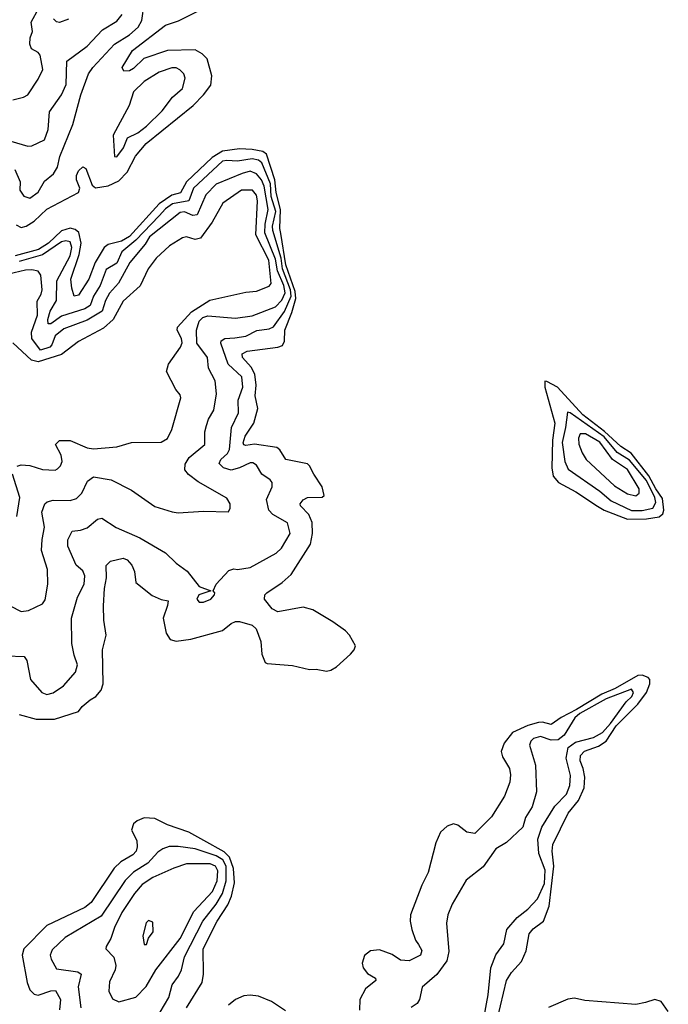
# Model space of a CAD drawing. Extents: x 1246230 to 1426786, y 660032 to 763141.
# Tile 482 of 566: x 1414067 to 1417128, y 698632 to 703280. Entities that reach past the tile are written whole.
import ezdxf

# ---------------------------------------------------------------- set-up
doc = ezdxf.new("R2010")
doc.units = 0

msp = doc.modelspace()

# ---------------------------------------------------------------- linework, layer by layer
at = {"layer": '0CON10XD'}
for points in [[(1414043.8, 702573.8), (1414069.2, 702515), (1414068.5, 702475), (1414086.8, 702446.8), (1414115, 702438.6), (1414155, 702466.5), (1414185, 702517.8), (1414227.1, 702552.9), (1414246, 702585), (1414256.6, 702635), (1414318.2, 702785), (1414355.6, 702925), (1414392.2, 703025), (1414412, 703055), (1414514.7, 703165), (1414585, 703209.4), (1414626.6, 703245), (1414643.3, 703276.7), (1414654.4, 703355.6)], [(1414035, 702902.5), (1414085.5, 702914.5), (1414105, 702925.7), (1414155, 702999.2), (1414177.3, 703045), (1414163.6, 703113.6), (1414155, 703125.7), (1414123.4, 703143.4), (1414114.4, 703165), (1414116.7, 703195), (1414127.4, 703225), (1414120.7, 703269.3), (1414158.4, 703335)], [(1414051.3, 702311.3), (1414075, 702298.7), (1414097.3, 702305), (1414135, 702329.8), (1414195, 702385.4), (1414345, 702464.7), (1414351.2, 702485), (1414335.8, 702525), (1414334.7, 702545), (1414345, 702566.5), (1414365, 702585.6), (1414378.7, 702578.7), (1414408.9, 702498.9), (1414425, 702486.2), (1414485, 702496.1), (1414535, 702519.8), (1414575, 702561), (1414613.4, 702636.6), (1414664.5, 702695.5), (1414885.5, 702875), (1414934.9, 702925.1), (1414968.8, 702971.2), (1414974.4, 703015), (1414952, 703095), (1414929.2, 703119.2), (1414895, 703137.5), (1414765, 703135.2), (1414653.5, 703096.5), (1414605, 703050), (1414585, 703039.4), (1414558, 703038), (1414550.8, 703055), (1414599.2, 703135), (1414755.8, 703254.2), (1414816.5, 703275), (1414948.5, 703341.5)], [(1414025, 702706.8), (1414105, 702683.6), (1414125, 702685.5), (1414185, 702713.6), (1414201.4, 702761.5), (1414208.7, 702845), (1414265, 702926.5), (1414287.1, 702975), (1414290.3, 703085), (1414385.4, 703155), (1414457.9, 703232.1), (1414525, 703273.8), (1414550.4, 703305)], [(1414297.1, 703283), (1414255, 703266.8), (1414240.8, 703270.8), (1414227.1, 703285)], [(1414525, 702633.8), (1414557.3, 702675), (1414576.7, 702723.3), (1414625, 702745.8), (1414665, 702777.5), (1414739.4, 702850.6), (1414788.5, 702915), (1414835.4, 702955), (1414848.2, 703005), (1414841.8, 703025), (1414823.3, 703043.3), (1414805, 703053.1), (1414785, 703053.8), (1414725, 703032.7), (1414655, 702989.2), (1414605, 702940), (1414583.8, 702875), (1414508.4, 702735), (1414514.1, 702634.1), (1414525, 702633.8)], [(1415300.4, 702270.4), (1415295.3, 702295), (1415298.6, 702385), (1415278.3, 702465), (1415270.7, 702525), (1415232.8, 702645), (1415215, 702657.6), (1415165, 702667.9), (1415105, 702670.6), (1415025, 702659.5), (1414975, 702629.5), (1414855.1, 702514.9), (1414826.6, 702463.4), (1414785, 702451.4), (1414725, 702410.6), (1414585, 702256.9), (1414547.2, 702235), (1414485, 702218.9), (1414466.5, 702205), (1414423.1, 702135), (1414393.8, 702055), (1414345, 701980.6), (1414324.6, 701975), (1414313.1, 702013.1), (1414308.8, 702055), (1414348.7, 702171.3), (1414356.7, 702225), (1414345.8, 702275.8), (1414329.7, 702289.8), (1414305, 702296.4), (1414265, 702284), (1414203.9, 702225), (1414155.7, 702195), (1414045.5, 702165.5)], [(1414005, 700276.9), (1414088.6, 700275), (1414101.2, 700255), (1414118.5, 700165), (1414172.2, 700105), (1414195, 700095.4), (1414225, 700102.2), (1414273.6, 700135), (1414330.4, 700199.6), (1414339.7, 700235), (1414325, 700280), (1414312.9, 700335), (1414312.3, 700455), (1414339.6, 700555), (1414371.2, 700615), (1414375.4, 700655), (1414365, 700678.6), (1414334.6, 700705), (1414294.1, 700795), (1414294.7, 700825), (1414315, 700865.6), (1414355, 700870.5), (1414385, 700882.1), (1414435, 700923.1), (1414455, 700926.9), (1414523, 700883), (1414635, 700834.4), (1414755, 700764.2), (1414805, 700715.6), (1414857.2, 700677.2), (1414914.4, 700604.4), (1414970, 700585), (1414913.3, 700565), (1414902.5, 700545), (1414915, 700530.8), (1414935, 700530.6), (1414968.8, 700545), (1414986.2, 700565), (1414987.5, 700575), (1414980, 700585), (1414993.8, 700615), (1415055, 700680), (1415077.5, 700687.5), (1415095, 700684.4), (1415155, 700694.6), (1415278.1, 700761.9), (1415302.5, 700785), (1415343.9, 700855), (1415331.1, 700905), (1415262.7, 700945), (1415242.9, 700965), (1415232.7, 701015), (1415258.9, 701075), (1415258.1, 701095), (1415248.8, 701108.8), (1415210.8, 701135), (1415185, 701177.5), (1415168.2, 701188.2), (1415155, 701188.5), (1415105, 701164.3), (1415065, 701154.2), (1415029.1, 701165), (1415009.2, 701185), (1415016.2, 701205), (1415047.4, 701232.6), (1415058.2, 701251.8), (1415066.6, 701355), (1415100, 701425), (1415099.1, 701485), (1415120.9, 701545), (1415115.6, 701595), (1415051.9, 701655), (1415016, 701754), (1415018.9, 701765), (1415035, 701774.7), (1415081.9, 701778.1), (1415133.8, 701786.1), (1415186.1, 701813.9), (1415245, 701821.5), (1415265, 701830.9), (1415317.5, 701902.5), (1415348.2, 701975), (1415345.5, 702005), (1415307.4, 702105), (1415301.2, 702155), (1415261.8, 702285), (1415260.4, 702305), (1415276.4, 702375), (1415254.8, 702445), (1415250.3, 702505), (1415209.9, 702605), (1415195, 702617.8), (1415165, 702623.9), (1415095, 702612), (1415045, 702616.2), (1415025, 702612), (1414887.7, 702485), (1414865, 702425.6), (1414788.1, 702411.9), (1414755, 702388.3), (1414725.2, 702355), (1414615, 702239.6), (1414549, 702185), (1414525, 702130.9), (1414475, 702100.5), (1414447.7, 702025), (1414415.2, 701975), (1414399.2, 701930.8), (1414375, 701915.4), (1414265, 701880.1), (1414215, 701845.3), (1414202.1, 701845), (1414200.8, 701865), (1414210.7, 701905), (1414240.4, 701955), (1414241.9, 702048.1), (1414305.1, 702165), (1414314.1, 702205), (1414305, 702231.1), (1414285, 702237.2), (1414265, 702231.3), (1414175, 702169.9), (1414065, 702138.7)], [(1414022.9, 700512.9), (1414075, 700487.3), (1414109.3, 700490.7), (1414175, 700522.5), (1414188, 700542), (1414200.9, 700615), (1414198.2, 700685), (1414169.6, 700775), (1414174.1, 700825.9), (1414184.1, 700885), (1414171.9, 700955), (1414185.3, 700995), (1414196.5, 701005), (1414225, 701012.1), (1414305, 701010.7), (1414335, 701020), (1414360.4, 701045), (1414387.3, 701102.7), (1414415, 701122.8), (1414498.4, 701108.4), (1414595, 701059.1), (1414705, 700982.2), (1414786.6, 700956.6), (1414815, 700952.1), (1414935, 700960), (1415052.3, 700957.7), (1415060.8, 700975), (1415061.1, 700995), (1415045, 701021.2), (1414908.8, 701098.8), (1414863.2, 701133.2), (1414847.1, 701155), (1414848, 701182), (1414866.9, 701213.1), (1414940.8, 701275), (1414941.5, 701335), (1414948.2, 701365), (1414957.8, 701395), (1414983.1, 701436.9), (1414996.1, 701515), (1414990.4, 701575), (1414957.7, 701635), (1414953.8, 701685), (1414904, 701754), (1414901.1, 701815), (1414915, 701856.5), (1414931.5, 701875), (1414955, 701882.1), (1415085, 701871.6), (1415165, 701883), (1415275, 701924.8), (1415305, 701957), (1415319.5, 701990.5), (1415314, 702025), (1415284, 702095), (1415275, 702149.6), (1415224.7, 702275), (1415225.8, 702315), (1415239.5, 702385), (1415221.5, 702495), (1415207.7, 702525), (1415185, 702552.1), (1415155, 702564.8), (1415117.5, 702555), (1414995, 702504.4), (1414945, 702453.2), (1414905, 702359.1), (1414885, 702356.5), (1414845, 702372.7), (1414825, 702369.5), (1414680, 702255), (1414659.6, 702220.4), (1414586.8, 702135), (1414533.1, 702036.9), (1414491.2, 701988.8), (1414472.7, 701955), (1414456.2, 701903.8), (1414385, 701862.5), (1414275, 701821.1), (1414235, 701788.8), (1414219.6, 701745), (1414209.4, 701735), (1414165, 701720), (1414124.6, 701775), (1414122.7, 701805), (1414150.7, 701885), (1414149.1, 701950.9), (1414169.3, 701985), (1414172.9, 702005), (1414167.8, 702075), (1414155, 702093.8), (1414125, 702099.8), (1414095, 702097.3), (1414015, 702078.5)], [(1414055, 701173.3), (1414075, 701178.8), (1414115.3, 701175.3), (1414175, 701157.3), (1414234.5, 701154.5), (1414245, 701159.5), (1414260.5, 701175), (1414267.7, 701195), (1414263.3, 701225), (1414236.7, 701275), (1414255, 701294.6), (1414305, 701293.5), (1414385, 701258.8), (1414415, 701254.7), (1414525, 701264), (1414595, 701284), (1414735, 701286), (1414765, 701302.9), (1414785.4, 701345.4), (1414827.2, 701495), (1414825, 701509.2), (1414804.6, 701535), (1414759.7, 701619.7), (1414768.8, 701655), (1414826, 701734), (1414834.6, 701755), (1414831.3, 701775), (1414810.7, 701815), (1414811.6, 701828.4), (1414877.9, 701902.1), (1414965, 701955.7), (1415135, 701994.6), (1415185, 701999.6), (1415245, 702022.7), (1415254.7, 702035.3), (1415242.6, 702145), (1415181.1, 702265), (1415189.7, 702425), (1415185, 702452.2), (1415166.7, 702475), (1415114.5, 702475), (1415026, 702414), (1414975.8, 702324.2), (1414921, 702249), (1414895, 702242.7), (1414855, 702255.3), (1414835, 702250), (1414775, 702212.5), (1414710.9, 702155), (1414674, 702105), (1414635.2, 702024.8), (1414555, 701951.7), (1414508.9, 701865), (1414463.2, 701825), (1414345, 701761.9), (1414265, 701699.4), (1414155, 701665.1), (1414122.6, 701672.6), (1414035, 701754.4)], [(1414065, 700000.9), (1414145, 699978.4), (1414231.2, 699978.8), (1414345, 700014.7), (1414362.2, 700037.8), (1414399.6, 700070.4), (1414427.1, 700085), (1414451.8, 700115), (1414461.5, 700145), (1414458.4, 700305), (1414474.8, 700375), (1414464.3, 700445), (1414463.5, 700513.5), (1414467.9, 700595), (1414477.7, 700645), (1414475.8, 700704.2), (1414495.2, 700724.8), (1414555, 700737.9), (1414575, 700731), (1414597.1, 700705), (1414609.2, 700675), (1414615, 700623.8), (1414692.4, 700562.4), (1414735, 700543.8), (1414767.5, 700537.5), (1414765.4, 700515), (1414744.1, 700455), (1414759.1, 700385), (1414777.8, 700355), (1414805, 700346.5), (1414875, 700355.3), (1415025, 700397.5), (1415065, 700429.6), (1415085, 700439.6), (1415105, 700440), (1415165, 700421.5), (1415183.5, 700405), (1415205.3, 700345), (1415209.6, 700285), (1415225, 700246.7), (1415235, 700241.2), (1415355, 700231.2), (1415435, 700212.5), (1415465.9, 700214.1), (1415514.7, 700204.7), (1415535, 700209.1), (1415562.9, 700225), (1415628.2, 700285), (1415645.7, 700305), (1415651.4, 700325), (1415623.3, 700375), (1415604.7, 700395), (1415545, 700438.6), (1415450.8, 700495), (1415405, 700506.7), (1415285, 700485.8), (1415258.9, 700498.9), (1415222.1, 700545), (1415223.5, 700565), (1415233.1, 700575), (1415306.4, 700623.6), (1415347.9, 700662.1), (1415439.5, 700805), (1415449.5, 700855), (1415446.9, 700906.9), (1415432.5, 700945), (1415392.7, 700985), (1415390.4, 700995), (1415405, 701013.3), (1415425, 701024.7), (1415494, 701026), (1415504.6, 701035), (1415494.2, 701075), (1415455, 701135.7), (1415435.2, 701175), (1415425, 701183.1), (1415324, 701204), (1415295, 701250), (1415281.3, 701261.3), (1415175, 701276.5), (1415135, 701270.8), (1415125, 701273.6), (1415122.5, 701282.5), (1415131.9, 701315), (1415172.3, 701375), (1415191, 701445), (1415179.1, 701505), (1415182.9, 701555), (1415177.1, 701607.1), (1415160.4, 701640.4), (1415119.1, 701685), (1415117.3, 701702.7), (1415141.2, 701715), (1415285.7, 701734.3), (1415307.8, 701742.2), (1415316.6, 701763.4), (1415318.7, 701815), (1415352.3, 701897.7), (1415370, 701965), (1415367.6, 701997.6), (1415323.7, 702123.7), (1415300.4, 702270.4)], [(1416935, 700922.5), (1417025, 700924.9), (1417085, 700933.9), (1417102.1, 700947.8), (1417107.7, 700965), (1417100.3, 701020.3), (1417069, 701065), (1417036.9, 701126.9), (1416953.4, 701233.4), (1416905, 701265.3), (1416827, 701337), (1416724.9, 701415), (1416605.4, 701545.4), (1416555, 701573.1), (1416545, 701574), (1416545.5, 701545), (1416592.7, 701375), (1416581, 701295), (1416577.9, 701165), (1416585.4, 701125.4), (1416610.7, 701095), (1416692.2, 701052.2), (1416794.4, 700984.4), (1416825, 700964.9), (1416935, 700922.5)], [(1417005, 700964), (1417054.6, 700975), (1417068.8, 701001.2), (1417064.9, 701025), (1417025, 701105.3), (1416945, 701200.7), (1416887.4, 701237.4), (1416825, 701310.5), (1416665, 701425.2), (1416652.1, 701427.9), (1416643.8, 701355), (1416627, 701285), (1416640.2, 701195), (1416655, 701158), (1416805, 701055.2), (1416858.7, 701008.7), (1416955, 700964.1), (1417005, 700964)], [(1416975, 701033.4), (1416990.4, 701045), (1416991.1, 701065), (1416935, 701156.3), (1416864.2, 701204.2), (1416805, 701285.7), (1416737.9, 701325), (1416712.7, 701325), (1416704.8, 701305.2), (1416706.6, 701276.6), (1416721.2, 701235), (1416740, 701205), (1416875, 701080.3), (1416935, 701042.1), (1416975, 701033.4)], [(1414054.5, 700935.5), (1414068, 701025), (1414033.3, 701135)], [(1416308.8, 698505), (1416365, 698744.4), (1416387.7, 698782.3), (1416436.2, 698833.8), (1416457.1, 698885), (1416471.4, 698965), (1416490.6, 698989.4), (1416539.6, 699025), (1416565.3, 699095), (1416587.3, 699285), (1416579.9, 699355), (1416582.9, 699387.1), (1416655.4, 699535), (1416704.9, 699595), (1416731.4, 699655), (1416734.7, 699705), (1416727.2, 699745), (1416711.8, 699781.8), (1416713.3, 699806.7), (1416733.2, 699826.8), (1416799.4, 699850.6), (1416834.9, 699875.1), (1416882.6, 699947.4), (1416985, 700049.5), (1417025.9, 700104.1), (1417041.3, 700145), (1417040.5, 700165), (1417033.3, 700175), (1417005, 700186.8), (1416985, 700183.8), (1416877.1, 700122.9), (1416813.9, 700096), (1416694.4, 700024.4), (1416623, 699987), (1416575, 699952.5), (1416535, 699963.8), (1416515, 699961.9), (1416465, 699948.4), (1416393.5, 699915), (1416353.8, 699865), (1416339.8, 699825), (1416345, 699800.5), (1416379.3, 699745), (1416383.8, 699715), (1416379.7, 699680.3), (1416355.2, 699614.8), (1416293.2, 699516.8), (1416215, 699439.3), (1416177.1, 699445), (1416135, 699478), (1416115, 699484.6), (1416085, 699473.6), (1416053.1, 699445), (1416031.3, 699395), (1415995.7, 699254.3), (1415964.6, 699195), (1415912.3, 699055), (1415910, 699025), (1415917.5, 698985), (1415935.2, 698935.2), (1415950, 698915), (1415965, 698886.7), (1415958.2, 698865), (1415905, 698838.1), (1415865, 698840.5), (1415825, 698867), (1415765, 698889.5), (1415722.5, 698885), (1415695, 698862.9), (1415683.2, 698826.8), (1415687.8, 698805), (1415708.5, 698778.5), (1415746.2, 698755), (1415748, 698745), (1415698.8, 698705), (1415672.5, 698655), (1415671.5, 698605)], [(1416237.7, 698455), (1416277.8, 698677.8), (1416290.5, 698805), (1416314, 698866), (1416351.9, 698918.1), (1416366.1, 698985), (1416415, 699042.3), (1416465, 699081.5), (1416510.3, 699129.8), (1416543.3, 699203.3), (1416547, 699265), (1416517.6, 699345), (1416512.3, 699412.3), (1416531.2, 699468.8), (1416592.6, 699567.4), (1416647.7, 699625), (1416663.8, 699665), (1416666.9, 699713.1), (1416646.1, 699793.9), (1416656, 699845), (1416689.6, 699870.4), (1416775, 699892.5), (1416817, 699915), (1416855, 699957.2), (1416929.6, 700060.3), (1416955.6, 700085), (1416964.7, 700105), (1416955, 700120.4), (1416835, 700075.1), (1416710.6, 700005), (1416686.9, 699985), (1416636.5, 699903.5), (1416608.7, 699881.3), (1416575, 699879.8), (1416525, 699895.8), (1416492.4, 699887.5), (1416478.8, 699875), (1416472.9, 699855), (1416501.5, 699761.5), (1416506.7, 699635), (1416486.2, 699565), (1416455, 699514), (1416441.2, 699468.8), (1416365, 699395.7), (1416315, 699366.7), (1416255, 699280.6), (1416175, 699218), (1416108.5, 699105), (1416088.5, 699055), (1416082.2, 699015), (1416091.9, 698881.9), (1416082.9, 698837.1), (1416036.5, 698773.5), (1415966.8, 698713.2), (1415953.8, 698655), (1415943.8, 698636.2), (1415915, 698617.8)], [(1414855.3, 698615), (1414928.4, 698735), (1414934.6, 698774.6), (1414933.7, 698895), (1414999.8, 699025), (1415048.8, 699101.2), (1415067.4, 699142.6), (1415081.3, 699205), (1415076.3, 699273.6), (1415057.6, 699327.6), (1415031.8, 699351.8), (1414936.7, 699405), (1414865, 699444.5), (1414765, 699479.8), (1414705, 699510), (1414655, 699512.6), (1414621.1, 699498.9), (1414604.6, 699485), (1414595.4, 699455), (1414620, 699405), (1414622, 699375), (1414616.4, 699355), (1414601.8, 699338.2), (1414545.3, 699305), (1414512.5, 699275), (1414405, 699113.4), (1414375, 699089.3), (1414195, 699004.8), (1414086.4, 698895), (1414078.5, 698865), (1414102, 698735), (1414115, 698701.2), (1414135, 698679.8), (1414155, 698675.2), (1414215, 698696.1), (1414236.8, 698696.8), (1414259.6, 698655), (1414255, 698606.7)], [(1414709.5, 698560.5), (1414771.6, 698665), (1414787.2, 698725), (1414817.5, 698765), (1414831.4, 698795), (1414845, 698856.5), (1414931.7, 699025), (1414994.8, 699105), (1415025.1, 699154.9), (1415041.8, 699215), (1415042.4, 699285), (1415025.9, 699315), (1414995, 699333.6), (1414895, 699366.5), (1414815, 699377.5), (1414772.9, 699377.1), (1414743.2, 699366.8), (1414719.9, 699350.1), (1414671.7, 699298.3), (1414605, 699256.5), (1414565, 699216.9), (1414451.9, 699048.1), (1414281.8, 698948.2), (1414220.2, 698889.8), (1414210.7, 698865), (1414215.3, 698845), (1414240.4, 698800.4), (1414342, 698785), (1414357.3, 698775), (1414343, 698715), (1414356.1, 698615)], [(1414535, 698644.7), (1414615, 698665.5), (1414664.2, 698715.8), (1414709.2, 698795), (1414825, 698942.4), (1414888.8, 699071.2), (1414977.2, 699165), (1414998.8, 699215), (1415002.2, 699262.2), (1414991.4, 699285), (1414966, 699295.9), (1414854.5, 699295.5), (1414795, 699275.8), (1414695, 699230.4), (1414645, 699198.3), (1414608.4, 699155), (1414548.8, 699065), (1414514.3, 698995), (1414497.4, 698942.6), (1414475.8, 698905), (1414473.3, 698895), (1414511.1, 698855), (1414521.1, 698815), (1414518.4, 698795), (1414490.9, 698739.1), (1414487.8, 698695), (1414505, 698658.8), (1414535, 698644.7)], [(1414665, 698914.2), (1414675.4, 698944.6), (1414697.3, 698975), (1414695, 699020), (1414675, 699027.5), (1414663.6, 699016.4), (1414648, 698955), (1414654.5, 698914.4), (1414665, 698914.2)], [(1415321.7, 698601.7), (1415255, 698645.3), (1415195, 698670.3), (1415155, 698675.9), (1415125, 698672.8), (1415085, 698655.7), (1415052.5, 698627.5)], [(1417128.2, 698598.2), (1417095, 698645.3), (1417065, 698654.9), (1417021.4, 698641.4), (1416975, 698631.2), (1416735, 698650.6), (1416685, 698660.7), (1416654.1, 698655.9), (1416563.3, 698616.7)]]:
    msp.add_lwpolyline(points, dxfattribs=at)

doc.saveas('drawing.dxf')
